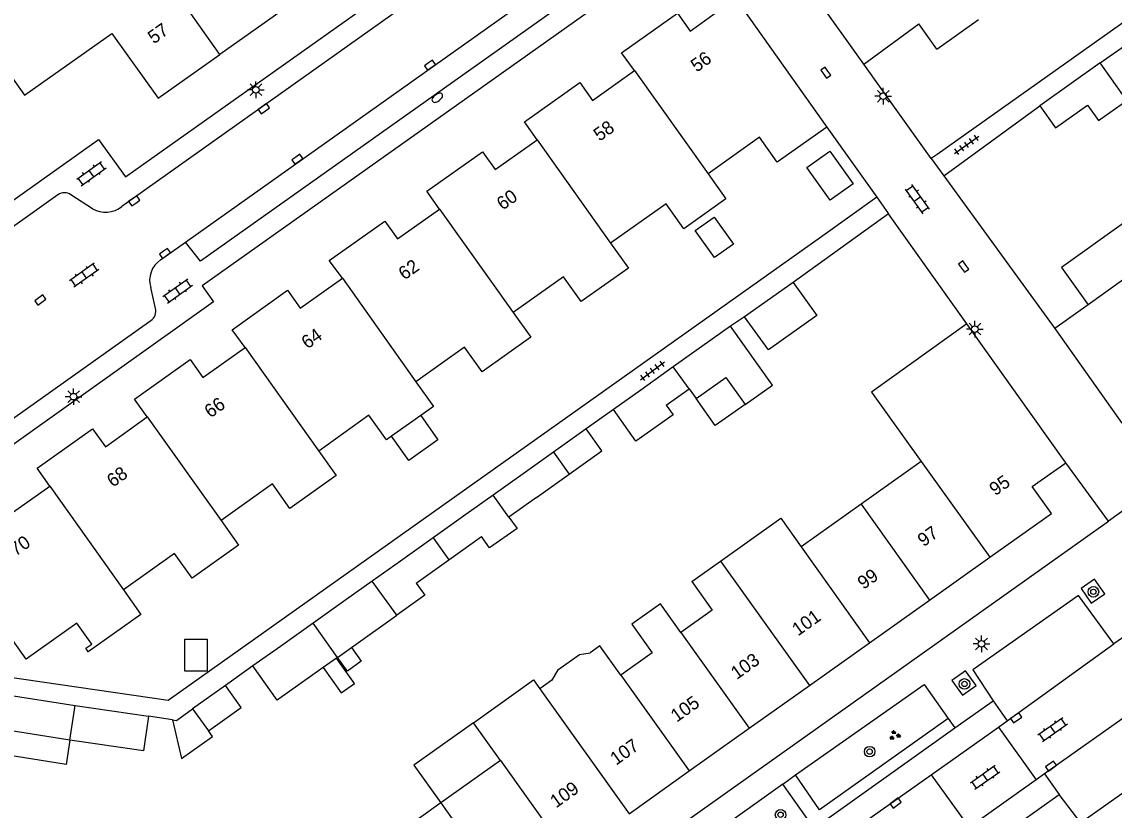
# Model space of a CAD drawing. Extents: x 124000 to 128010, y 398999 to 403000.
# Drawn here: x 126697.3 to 126779.5, y 399818 to 399877.3 of the extents above; entities that cross this region are included whole.
import ezdxf

# ---------------------------------------------------------------- set-up
doc = ezdxf.new("R2010")
doc.units = 0
for name, color, linetype in [('gg-afsc-erfafscheiding', 7, 'Continuous'), ('gg-afsc-hekwerk', 7, 'Continuous'), ('gg-afsc-muur', 7, 'Continuous'), ('gg-anno-huisnummerreeks BGT', 7, 'Continuous'), ('gg-bbg-bijgebouw', 7, 'Continuous'), ('gg-bbg-gedigitaliseerde bebouwing', 7, 'Continuous'), ('gg-bbg-gedigitaliseerde bijgebouw', 7, 'Continuous'), ('gg-bbg-hoofdgebouw', 7, 'Continuous'), ('gg-bbg-luifel en loopbrug', 7, 'Continuous'), ('gg-bbg-tussenscheiding', 7, 'Continuous'), ('gg-knt-verharding', 7, 'Continuous'), ('gg-knt-verharding nz', 7, 'Continuous'), ('gt-grn-weggrens', 7, 'Continuous'), ('gt-symb-boom', 7, 'Continuous'), ('gt-symb-brandkraan', 7, 'Continuous'), ('gt-symb-groenvak', 7, 'Continuous'), ('gt-symb-klinker verharding', 7, 'Continuous'), ('gt-symb-kolk', 7, 'Continuous'), ('gt-symb-lichtmast', 7, 'Continuous'), ('gt-symb-tegel verharding', 7, 'Continuous')]:
    doc.layers.add(name, color=color, linetype=linetype)

# ---------------------------------------------------------------- blocks, each defined once
blk = doc.blocks.new('gt0-LMAST')
at = {"layer": 'gt-symb-lichtmast'}
for p, q in [((-0.182, 0.173), (-0.447, 0.438)), ((-0.005, 0.246), (-0.005, 0.621)), ((0.172, 0.173), (0.437, 0.438)), ((-0.255, -0.004), (-0.63, -0.004)), ((-0.182, -0.181), (-0.447, -0.446)), ((-0.005, -0.254), (-0.005, -0.629)), ((0.437, -0.446), (0.172, -0.181)), ((0.245, -0.004), (0.62, -0.004))]:
    blk.add_line(p, q, dxfattribs=at)
blk.add_circle((-0.005, -0.004), 0.25, dxfattribs=at)
blk = doc.blocks.new('gt0-KOLK')
at = {"layer": 'gt-symb-kolk'}
blk.add_lwpolyline([(0, 0), (0.375, 0), (0.375, 0.4), (-0.375, 0.4), (-0.375, 0), (0, 0)], dxfattribs=at)
blk = doc.blocks.new('gt0-TEG1')
at = {"layer": 'gt-symb-tegel verharding'}
for p, q in [((-1.125, 0), (1.125, 0)), ((-0.9, -0.25), (-0.9, 0.25)), ((-0.45, -0.25), (-0.45, 0.25)), ((0, -0.25), (0, 0.25)), ((0.45, -0.25), (0.45, 0.25)), ((0.9, -0.25), (0.9, 0.25))]:
    blk.add_line(p, q, dxfattribs=at)
blk = doc.blocks.new('gt0-BOOM')
at = {"layer": 'gt-symb-boom'}
for radius in [0.4, 0.2]:
    blk.add_circle((0, 0), radius, dxfattribs=at)
blk = doc.blocks.new('gt0-KL1')
at = {"layer": 'gt-symb-klinker verharding'}
for p, q in [((-1.15, 0.3), (1.15, 0.3)), ((-1, -0.3), (-1, 0.3)), ((-0.5, 0.3), (-0.5, 0.45)), ((0, -0.3), (0, 0.3)), ((0.5, 0.3), (0.5, 0.45)), ((1, -0.3), (1, 0.3)), ((-1.15, -0.3), (1.15, -0.3)), ((-0.5, -0.45), (-0.5, -0.3)), ((0.5, -0.45), (0.5, -0.3))]:
    blk.add_line(p, q, dxfattribs=at)
blk = doc.blocks.new('gt0-GRVAK')
at = {"layer": 'gt-symb-groenvak'}
for p, q in [((-0.11, 0.189), (-0.228, 0.24)), ((-0.182, 0.153), (0.088, 0.153)), ((-0.091, 0.211), (-0.156, 0.322)), ((-0.047, 0.214), (-0.047, 0.393)), ((-0.004, 0.211), (0.061, 0.322)), ((0.015, 0.189), (0.133, 0.24)), ((0.262, -0.052), (0.197, 0.059)), ((0.305, -0.049), (0.305, 0.13)), ((0.349, -0.052), (0.414, 0.059)), ((-0.245, -0.228), (-0.363, -0.177)), ((-0.318, -0.264), (-0.047, -0.264)), ((-0.226, -0.206), (-0.291, -0.095)), ((-0.183, -0.203), (-0.183, -0.024)), ((-0.139, -0.206), (-0.074, -0.095)), ((-0.12, -0.228), (-0.002, -0.177)), ((0.243, -0.074), (0.125, -0.023)), ((0.17, -0.11), (0.441, -0.11)), ((0.368, -0.074), (0.486, -0.023))]:
    blk.add_line(p, q, dxfattribs=at)
blk = doc.blocks.new('gt0-BR')
at = {"layer": 'gt-symb-brandkraan'}
for centre, radius, start, end in [((-0.244, 0), 0.206, 107.56694, 252.43307), ((0.599, -2.664), 3, 106.89205, 107.56694), ((0, -0.691), 0.938, 73.10799, 106.89205), ((-0.599, -2.664), 3, 72.43309, 73.10799), ((0.244, 0), 0.206, 287.56695, 72.43309), ((0.599, 2.664), 3, 252.43307, 253.10797), ((0, 0.691), 0.938, 253.10797, 286.89206), ((-0.599, 2.664), 3, 286.89206, 287.56695)]:
    blk.add_arc(centre, radius, start, end, dxfattribs=at)

msp = doc.modelspace()

# ---------------------------------------------------------------- linework, layer by layer
at = {"layer": 'gg-afsc-erfafscheiding'}
for p, q in [((126778.496, 399874.226), (126780.565, 399875.696)), ((126762.553, 399862.864), (126755.383, 399857.703)), ((126768.462, 399854.577), (126762.553, 399862.864)), ((126751.721, 399855.116), (126750.656, 399854.408)), ((126741.838, 399848.134), (126739.782, 399846.671)), ((126714.698, 399828.823), (126712.633, 399827.356)), ((126708.628, 399824.769), (126706.831, 399825.033))]:
    msp.add_line(p, q, dxfattribs=at)
at = {"layer": 'gg-afsc-hekwerk'}
for p, q in [((126828.733, 399911.709), (126766.204, 399867.333)), ((126765.766, 399867.022), (126762.003, 399872.291)), ((126766.708, 399865.727), (126773.955, 399870.999)), ((126757.911, 399869.404), (126761.671, 399864.114)), ((126766.204, 399867.333), (126765.766, 399867.022)), ((126766.708, 399865.727), (126775.069, 399854.228)), ((126761.671, 399864.114), (126757.596, 399861.217))]:
    msp.add_line(p, q, dxfattribs=at)
msp.add_lwpolyline([(126757.596, 399861.217), (126708.314, 399826.224), (126696.072, 399828.002), (126696.048, 399827.841)], dxfattribs=at)
at = {"layer": 'gg-afsc-muur'}
msp.add_line((126762.003, 399872.291), (126760.694, 399874.133), dxfattribs=at)
at = {"layer": 'gg-bbg-bijgebouw'}
msp.add_line((126755.383, 399857.703), (126751.721, 399855.116), dxfattribs=at)
at = {"layer": 'gg-bbg-gedigitaliseerde bebouwing'}
for p, q in [((126766.201, 399875.274), (126769.34, 399877.504)), ((126760.694, 399874.133), (126764.846, 399877.177)), ((126766.201, 399875.274), (126764.846, 399877.177)), ((126757.911, 399869.404), (126754.18, 399866.752)), ((126748.973, 399865.878), (126750.308, 399864.002)), ((126750.308, 399864.002), (126747.132, 399861.745)), ((126741.629, 399860.651), (126742.966, 399858.785)), ((126782.245, 399859.351), (126777.581, 399856.021)), ((126742.966, 399858.785), (126739.421, 399856.266)), ((126777.581, 399856.021), (126775.069, 399854.228)), ((126734.289, 399855.427), (126735.623, 399853.569)), ((126735.623, 399853.569), (126731.947, 399850.957)), ((126719.652, 399845.007), (126720.969, 399843.157)), ((126765.022, 399844.208), (126760.497, 399840.995)), ((126720.969, 399843.157), (126717.48, 399840.678)), ((126760.497, 399840.995), (126755.98, 399837.787)), ((126712.299, 399839.773), (126713.612, 399837.929)), ((126713.612, 399837.929), (126710.109, 399835.44)), ((126747.752, 399835.182), (126749.898, 399836.712)), ((126704.954, 399834.545), (126706.26, 399832.706)), ((126701.444, 399832.043), (126697.625, 399829.328)), ((126737.66, 399828.518), (126737.197, 399827.756)), ((126737.197, 399827.756), (126736.293, 399827.11)), ((126733.338, 399821.698), (126731.304, 399824.547)), ((126733.338, 399821.698), (126728.847, 399818.506)), ((126728.847, 399818.506), (126724.315, 399815.285))]:
    msp.add_line(p, q, dxfattribs=at)
for points in [[(126754.18, 399866.752), (126752.841, 399868.632), (126748.973, 399865.878)], [(126747.132, 399861.745), (126745.798, 399863.619), (126741.629, 399860.651)], [(126739.421, 399856.266), (126738.092, 399858.133), (126734.289, 399855.427)], [(126768.462, 399854.577), (126761.283, 399849.447), (126765.022, 399844.208)], [(126731.947, 399850.957), (126730.622, 399852.821), (126726.955, 399850.216)], [(126726.955, 399850.216), (126728.279, 399848.351), (126727.325, 399847.673)], [(126725.133, 399846.116), (126724.753, 399845.845), (126723.433, 399847.698), (126719.652, 399845.007)], [(126717.48, 399840.678), (126716.165, 399842.526), (126712.299, 399839.773)], [(126749.898, 399836.712), (126754.437, 399839.948), (126755.98, 399837.787)], [(126710.109, 399835.44), (126708.798, 399837.281), (126704.954, 399834.545)], [(126747.752, 399835.182), (126749.28, 399833.029), (126746.914, 399831.347)], [(126746.914, 399831.347), (126745.383, 399833.498), (126743.229, 399831.966), (126744.758, 399829.814), (126742.394, 399828.134)], [(126706.26, 399832.706), (126702.298, 399829.891), (126702.113, 399830.152), (126702.561, 399830.47), (126701.444, 399832.043)], [(126742.394, 399828.134), (126740.818, 399830.341), (126740.088, 399829.82)], [(126737.66, 399828.518), (126739.284, 399829.672), (126740.088, 399829.82)], [(126731.304, 399824.547), (126735.821, 399827.771), (126736.293, 399827.11)]]:
    msp.add_lwpolyline(points, dxfattribs=at)
at = {"layer": 'gg-bbg-gedigitaliseerde bijgebouw'}
for p, q in [((126778.496, 399874.226), (126773.955, 399870.999)), ((126773.955, 399870.999), (126775.136, 399869.336)), ((126750.656, 399854.408), (126746.345, 399851.341)), ((126746.345, 399851.341), (126743.894, 399849.597)), ((126743.894, 399849.597), (126741.838, 399848.134)), ((126745.806, 399848.454), (126747.538, 399849.686)), ((126747.538, 399849.686), (126748.06, 399848.953)), ((126739.782, 399846.671), (126737.316, 399844.917)), ((126737.316, 399844.917), (126734.864, 399843.172)), ((126734.864, 399843.172), (126732.787, 399841.694)), ((126736.047, 399841.51), (126738.508, 399843.261)), ((126732.787, 399841.694), (126730.72, 399840.224)), ((126736.047, 399841.51), (126733.971, 399840.036)), ((126730.72, 399840.224), (126728.256, 399838.47)), ((126729.442, 399836.811), (126731.902, 399838.561)), ((126728.256, 399838.47), (126725.799, 399836.722)), ((126725.799, 399836.722), (126723.683, 399835.217)), ((126726.981, 399835.06), (126729.442, 399836.811)), ((126723.683, 399835.217), (126721.684, 399833.795)), ((126721.684, 399833.795), (126719.219, 399832.042)), ((126719.219, 399832.042), (126716.763, 399830.294)), ((126722.11, 399830.212), (126725.523, 399832.642)), ((126716.763, 399830.294), (126714.698, 399828.823)), ((126721.062, 399829.467), (126722.11, 399830.212)), ((126720.983, 399829.411), (126719.989, 399828.705)), ((126721.062, 399829.467), (126720.983, 399829.411)), ((126712.633, 399827.356), (126710.156, 399825.592)), ((126695.873, 399826.687), (126701.301, 399825.847)), ((126701.301, 399825.847), (126706.831, 399825.033)), ((126700.917, 399823.243), (126695.724, 399824.065))]:
    msp.add_line(p, q, dxfattribs=at)
for points in [[(126775.136, 399869.336), (126777.536, 399871.04), (126778.353, 399869.89), (126780.495, 399871.411), (126778.496, 399874.226)], [(126758.134, 399867.593), (126759.889, 399865.122), (126758.148, 399863.886), (126756.393, 399866.356), (126758.134, 399867.593)], [(126749.427, 399862.625), (126750.871, 399860.593), (126749.439, 399859.576), (126747.995, 399861.608), (126749.427, 399862.625)], [(126755.383, 399857.703), (126757.152, 399855.211), (126753.525, 399852.637), (126751.721, 399855.116)], [(126751.757, 399848.514), (126753.812, 399849.976), (126750.656, 399854.408)], [(126748.06, 399848.953), (126750.308, 399850.552), (126751.757, 399848.514)], [(126745.806, 399848.454), (126746.325, 399847.719), (126743.528, 399845.743), (126741.838, 399848.134)], [(126727.325, 399847.673), (126728.622, 399845.847), (126726.43, 399844.29), (126725.133, 399846.116)], [(126738.508, 399843.261), (126740.965, 399845.009), (126739.782, 399846.671)], [(126733.971, 399840.036), (126734.582, 399839.173), (126732.508, 399837.705), (126731.902, 399838.561)], [(126726.981, 399835.06), (126727.635, 399834.145), (126725.523, 399832.642)], [(126709.571, 399830.85), (126711.252, 399830.85), (126711.252, 399828.439), (126709.571, 399828.439), (126709.571, 399830.85)], [(126719.989, 399828.705), (126716.527, 399826.247), (126714.698, 399828.823)], [(126711.339, 399823.93), (126713.815, 399825.693), (126712.633, 399827.356)], [(126708.628, 399824.769), (126708.933, 399824.724), (126710.156, 399825.592)], [(126706.831, 399825.033), (126706.447, 399822.426), (126700.917, 399823.243)], [(126708.628, 399824.769), (126709.324, 399821.851), (126711.645, 399823.498), (126711.339, 399823.93)]]:
    msp.add_lwpolyline(points, dxfattribs=at)
at = {"layer": 'gg-bbg-hoofdgebouw'}
for p, q in [((126760.694, 399874.133), (126754.174, 399883.307)), ((126750.6, 399879.699), (126757.911, 399869.404)), ((126775.902, 399844.121), (126768.462, 399854.577)), ((126775.069, 399854.228), (126780.124, 399847.107)), ((126765.631, 399833.775), (126770.171, 399837.002)), ((126761.116, 399830.565), (126765.631, 399833.775)), ((126756.593, 399827.35), (126761.116, 399830.565)), ((126752.069, 399824.135), (126756.593, 399827.35)), ((126747.546, 399820.92), (126752.069, 399824.135)), ((126743.014, 399817.698), (126747.546, 399820.92))]:
    msp.add_line(p, q, dxfattribs=at)
for points in [[(126743.437, 399873.655), (126742.458, 399874.983), (126746.655, 399877.982), (126747.606, 399876.616), (126750.767, 399878.874), (126750.311, 399879.491), (126750.6, 399879.699)], [(126716.36, 399878.795), (126716.831, 399878.134), (126712.197, 399874.852)], [(126694.285, 399877.135), (126693.893, 399876.857), (126697.486, 399871.796), (126704.075, 399876.437), (126707.563, 399871.569), (126712.197, 399874.852)], [(126736.094, 399868.439), (126735.136, 399869.781), (126739.311, 399872.757), (126740.255, 399871.406), (126743.437, 399873.655)], [(126728.753, 399863.22), (126727.782, 399864.563), (126731.982, 399867.539), (126732.936, 399866.193), (126736.094, 399868.439)], [(126721.426, 399858.009), (126720.446, 399859.349), (126724.638, 399862.319), (126725.592, 399860.973), (126728.753, 399863.22)], [(126714.103, 399852.803), (126713.12, 399854.139), (126717.307, 399857.113), (126718.262, 399855.768), (126721.426, 399858.009)], [(126706.74, 399847.583), (126705.775, 399848.919), (126709.962, 399851.89), (126710.917, 399850.544), (126714.103, 399852.803)], [(126699.403, 399842.358), (126698.444, 399843.707), (126702.625, 399846.677), (126703.581, 399845.332), (126706.74, 399847.583)], [(126770.171, 399837.002), (126774.823, 399840.308), (126773.375, 399842.346), (126775.902, 399844.121)], [(126697.625, 399829.328), (126691.107, 399838.497), (126695.282, 399841.466), (126696.238, 399840.121), (126699.403, 399842.358)]]:
    msp.add_lwpolyline(points, dxfattribs=at)
at = {"layer": 'gg-bbg-luifel en loopbrug'}
msp.add_line((126721.721, 399828.371), (126720.983, 399829.411), dxfattribs=at)
for points in [[(126782.245, 399859.351), (126780.236, 399862.165), (126775.572, 399858.836), (126777.581, 399856.021)], [(126751.757, 399848.514), (126749.509, 399846.915), (126748.06, 399848.953)], [(126722.11, 399830.212), (126722.849, 399829.171), (126721.804, 399828.43), (126721.062, 399829.467)], [(126719.989, 399828.705), (126721.342, 399826.799), (126722.336, 399827.505), (126721.721, 399828.371)], [(126700.917, 399823.243), (126700.627, 399821.412), (126695.434, 399822.234), (126695.724, 399824.065)], [(126731.304, 399824.547), (126726.819, 399821.359), (126728.847, 399818.506)]]:
    msp.add_lwpolyline(points, dxfattribs=at)
at = {"layer": 'gg-bbg-tussenscheiding'}
for p, q in [((126712.197, 399874.852), (126705.158, 399884.851)), ((126743.437, 399873.655), (126748.973, 399865.878)), ((126736.094, 399868.439), (126741.629, 399860.651)), ((126728.753, 399863.22), (126734.289, 399855.427)), ((126721.426, 399858.009), (126726.955, 399850.216)), ((126714.103, 399852.803), (126719.652, 399845.007)), ((126747.538, 399849.686), (126746.345, 399851.341)), ((126727.325, 399847.673), (126725.133, 399846.116)), ((126706.74, 399847.583), (126712.299, 399839.773)), ((126737.316, 399844.917), (126738.508, 399843.261)), ((126765.022, 399844.208), (126770.171, 399837.002)), ((126699.403, 399842.358), (126704.954, 399834.545)), ((126733.971, 399840.036), (126732.787, 399841.694)), ((126760.497, 399840.995), (126765.631, 399833.775)), ((126728.256, 399838.47), (126729.442, 399836.811)), ((126755.98, 399837.787), (126761.116, 399830.565)), ((126749.898, 399836.712), (126756.593, 399827.35)), ((126725.523, 399832.642), (126723.683, 399835.217)), ((126721.062, 399829.467), (126719.219, 399832.042)), ((126746.914, 399831.347), (126752.069, 399824.135)), ((126742.394, 399828.134), (126747.546, 399820.92)), ((126736.293, 399827.11), (126743.014, 399817.698)), ((126700.917, 399823.243), (126701.301, 399825.847)), ((126710.156, 399825.592), (126711.339, 399823.93)), ((126733.338, 399821.698), (126738.489, 399814.483)), ((126728.847, 399818.506), (126733.975, 399811.274))]:
    msp.add_line(p, q, dxfattribs=at)
at = {"layer": 'gg-knt-verharding'}
for p, q in [((126736.694, 399886.064), (126704.82, 399863.426)), ((126765.766, 399867.022), (126766.708, 399865.727)), ((126702.611, 399863.25), (126700.988, 399864.298)), ((126761.671, 399864.114), (126762.553, 399862.864)), ((126707.731, 399859.401), (126709.624, 399860.736)), ((126707.355, 399855.744), (126706.994, 399857.319)), ((126693, 399844.88), (126707.012, 399854.822)), ((126779.106, 399839.725), (126775.902, 399844.121)), ((126715.752, 399794.73), (126779.106, 399839.725)), ((126767.554, 399824.155), (126770.425, 399826.198)), ((126767.042, 399824.863), (126757.365, 399817.992)), ((126722.665, 399792.215), (126767.554, 399824.155)), ((126770.826, 399824.205), (126773.683, 399820.248)), ((126757.365, 399817.992), (126755.559, 399820.613)), ((126765.764, 399820.626), (126768.629, 399816.657)), ((126754.592, 399819.914), (126742.395, 399811.245)), ((126772.436, 399817.042), (126775.404, 399819.139))]:
    msp.add_line(p, q, dxfattribs=at)
for points in [[(126693.97, 399862.017), (126703.072, 399868.461), (126705.102, 399865.645), (126738.818, 399889.563)], [(126747.79, 399883.651), (126710.883, 399857.449), (126711.732, 399856.229), (126690.637, 399841.225)], [(126738.975, 399881.583), (126739.991, 399880.07), (126710.75, 399859.306), (126709.624, 399860.736)], [(126700.012, 399864.304), (126694.27, 399860.22), (126694.037, 399859.985), (126693.904, 399859.682), (126692.761, 399852.712)], [(126777.813, 399833.556), (126778.83, 399834.251), (126778.071, 399835.366), (126777.055, 399834.641), (126777.813, 399833.556)], [(126785.669, 399834.805), (126782.854, 399832.802), (126779.515, 399830.479)], [(126779.515, 399830.479), (126776.846, 399834.13), (126768.891, 399828.522), (126770.425, 399826.198)], [(126768.115, 399826.633), (126769.142, 399827.355), (126768.345, 399828.443), (126767.33, 399827.734), (126768.115, 399826.633)], [(126755.559, 399820.613), (126765.237, 399827.426), (126767.042, 399824.863)], [(126782.35, 399826.406), (126784.982, 399822.623), (126777.042, 399817.003), (126775.404, 399819.139)], [(126742.395, 399811.245), (126744.203, 399808.649), (126756.43, 399817.328), (126754.592, 399819.914)]]:
    msp.add_lwpolyline(points, dxfattribs=at)
for centre, radius, start, end in [((126700.496, 399863.582), 0.869, 55.47522, 123.82033), ((126703.589, 399864.922), 1.937, 239.67423, 309.4365), ((126708.8, 399857.851), 1.883, 124.59529, 196.41815), ((126706.492, 399855.54), 0.887, 305.91427, 13.27358)]:
    msp.add_arc(centre, radius, start, end, dxfattribs=at)
at = {"layer": 'gg-knt-verharding nz'}
for p, q in [((126709.624, 399860.736), (126738.975, 399881.583)), ((126771.492, 399824.686), (126779.515, 399830.479)), ((126782.35, 399826.406), (126774.308, 399820.692)), ((126770.826, 399824.205), (126771.492, 399824.686)), ((126765.764, 399820.626), (126770.826, 399824.205)), ((126774.308, 399820.692), (126773.683, 399820.248)), ((126773.683, 399820.248), (126768.629, 399816.657))]:
    msp.add_line(p, q, dxfattribs=at)
msp.add_lwpolyline([(126723.595, 399790.694), (126753.034, 399811.627), (126765.764, 399820.626)], dxfattribs=at)
at = {"layer": 'gt-grn-weggrens'}
for p, q in [((126781.183, 399841.197), (126779.106, 399839.725)), ((126770.425, 399826.198), (126771.492, 399824.686)), ((126767.042, 399824.863), (126767.554, 399824.155)), ((126754.592, 399819.914), (126755.559, 399820.613)), ((126774.308, 399820.692), (126775.404, 399819.139))]:
    msp.add_line(p, q, dxfattribs=at)

# ---------------------------------------------------------------- block references
at = {"layer": 'gt-symb-boom'}
for p in [(126777.981, 399834.401), (126768.274, 399827.464), (126761.132, 399822.368), (126754.426, 399817.615)]:
    msp.add_blockref('gt0-BOOM', p, dxfattribs=at)
at = {"layer": 'gt-symb-brandkraan', "rotation": 36.824033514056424}
msp.add_blockref('gt0-BR', (126728.578, 399871.607), dxfattribs=at)
at = {"layer": 'gt-symb-groenvak'}
msp.add_blockref('gt0-GRVAK', (126763.004, 399823.595), dxfattribs=at)
at = {"layer": 'gt-symb-klinker verharding'}
for p, rotation in [((126702.534, 399865.896), 35.43780146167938), ((126764.738, 399863.971), 125.47103932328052), ((126701.984, 399858.245), -144.68878656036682), ((126709.027, 399857.06), 35.43780146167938), ((126774.916, 399824.042), 35.2644302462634), ((126769.827, 399820.441), 35.2644302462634)]:
    msp.add_blockref('gt0-KL1', p, dxfattribs=dict(at, rotation=rotation))
at = {"layer": 'gt-symb-kolk'}
for p, rotation in [((126727.908, 399874.226), -144.64205742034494), ((126757.995, 399873.611), 125.51769786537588), ((126715.63, 399870.622), 35.43780145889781), ((126717.922, 399867.14), -144.52896067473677), ((126705.872, 399863.673), 34.94509876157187), ((126707.955, 399860.047), -144.195894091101), ((126768.374, 399859.009), 125.35794257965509), ((126698.799, 399856.216), 36.37706752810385), ((126772.051, 399825.071), -144.68878656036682), ((126774.903, 399821.121), 35.35794257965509), ((126762.978, 399818.666), -144.68878656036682)]:
    msp.add_blockref('gt0-KOLK', p, dxfattribs=dict(at, rotation=rotation))
at = {"layer": 'gt-symb-lichtmast'}
for p in [(126714.921, 399872.215), (126762.161, 399871.722), (126769.065, 399854.192), (126701.194, 399849.102), (126769.561, 399830.484)]:
    msp.add_blockref('gt0-LMAST', p, dxfattribs=at)
at = {"layer": 'gt-symb-tegel verharding'}
for p, rotation in [((126768.435, 399868.066), 35.39110751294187), ((126744.779, 399851.043), 36.34310740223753)]:
    msp.add_blockref('gt0-TEG1', p, dxfattribs=dict(at, rotation=rotation))

# ---------------------------------------------------------------- texts
at = {"layer": 'gg-anno-huisnummerreeks BGT'}
for s, rotation, p in [('57', 35.3, (126707.229, 399875.622)), ('56', 35.5, (126748.111, 399873.493)), ('58', 35.5, (126740.795, 399868.289)), ('60', 35.3, (126733.499, 399863.099)), ('62', 35.3, (126726.1, 399857.84)), ('64', 35.4, (126718.796, 399852.65)), ('66', 35.4, (126711.491, 399847.456)), ('68', 35.4, (126704.145, 399842.236)), ('95', 35.4, (126770.594, 399841.595)), ('97', 35.4, (126765.193, 399837.757)), ('70', 35.4, (126696.828, 399837.044)), ('99', 35.4, (126760.669, 399834.541)), ('101', 35.4, (126755.739, 399831.037)), ('103', 35.4, (126751.128, 399827.76)), ('105', 35.4, (126746.604, 399824.544)), ('107', 35.4, (126742.044, 399821.303)), ('109', 35.4, (126737.52, 399818.087))]:
    msp.add_text(s, height=1, rotation=rotation, dxfattribs=at).set_placement(p)

doc.saveas('drawing.dxf')
